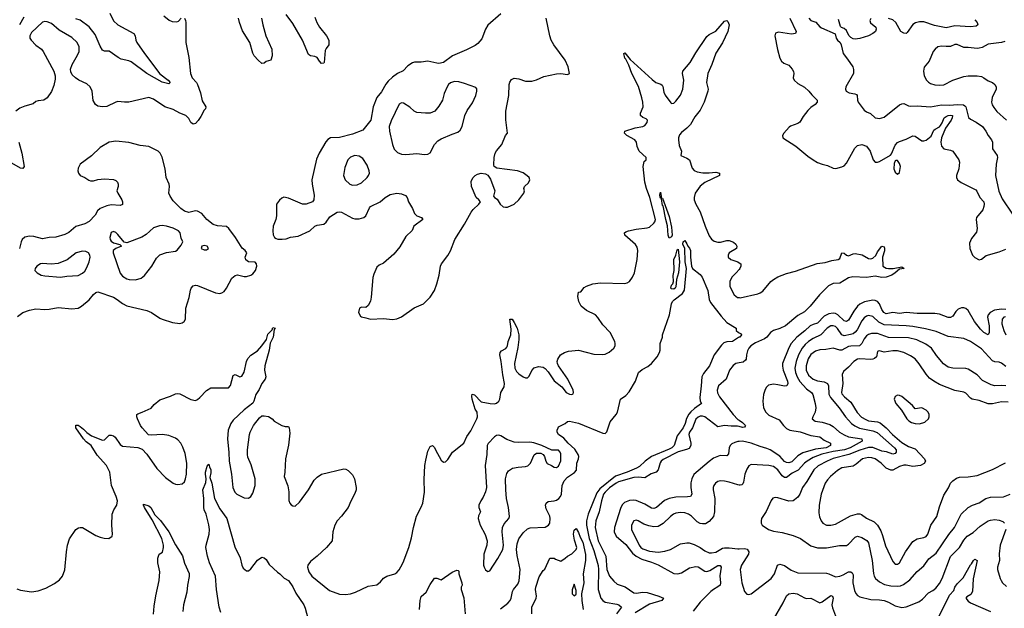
# Model space of a CAD drawing. Header units: inches. Extents: x 884549 to 1028252, y 526810 to 653624.
# Tile 721 of 1056: x 983503 to 992396, y 593680 to 598996. Entities that reach past the tile are written whole.
import ezdxf

# ---------------------------------------------------------------- set-up
doc = ezdxf.new("R2010")
doc.units = ezdxf.units.IN
doc.header["$MEASUREMENT"] = 0
doc.layers.add('A9589', color=7, linetype='Continuous')
doc.layers.add('A9599', color=7, linetype='Continuous')

msp = doc.modelspace()

# ---------------------------------------------------------------- linework, layer by layer
at = {"layer": 'A9589', "color": 5}
for points, elevation in [([(984990.7, 599010), (985000.7, 598990), (985004, 598970), (985002.8, 598790), (985030, 598656), (985044.5, 598510), (985061.3, 598470), (985100.3, 598430), (985110.2, 598410.2), (985135.4, 598335.4), (985150, 598264), (985183.7, 598210), (985181.1, 598190), (985170, 598179.7), (985139, 598121), (985113.8, 598086.2), (985090, 598058.7), (985070, 598053), (985050, 598068.7), (985030, 598104.8), (985003.5, 598130), (984950, 598150.5), (984890, 598183.6), (984813.7, 598210), (984710, 598279.4), (984670, 598292.9), (984490, 598252.4), (984450.2, 598249.8), (984390, 598256), (984370, 598252.4), (984288.4, 598211.6), (984250, 598208.1), (984210, 598216.1), (984188.6, 598230), (984165.9, 598265.9), (984157.1, 598350), (984140.4, 598390), (984110, 598416), (984038, 598450), (984007.3, 598470), (983977.8, 598497.8), (983964.4, 598524.4), (983961.7, 598550), (983975.3, 598590), (984025.6, 598674.4), (984040.8, 598710), (984039.8, 598750), (984020.9, 598790), (983974, 598834), (983860.6, 598900.6), (983790, 598960.4), (983750, 598977.3), (983730, 598978.3), (983710, 598972.8), (983610, 598880.4), (983593.6, 598850), (983594, 598830), (983606.7, 598810), (983650, 598765.5), (983699.5, 598730), (983715.8, 598710), (983812, 598530), (983823.7, 598490), (983822.3, 598457.7), (983810, 598402), (983790, 598349), (983750, 598289), (983722, 598270), (983670, 598263.7), (983650, 598256), (983623.7, 598236.3), (983550, 598215), (983504.2, 598195.8), (983468.9, 598170)], 2180), ([(983476.1, 593856.1), (983510, 593842.4), (983610, 593829.2), (983670, 593837.2), (983737.9, 593862.1), (983816.9, 593903.1), (983862.9, 593937.1), (983889.7, 593970), (983911.7, 594028.3), (983924.4, 594190), (983933.7, 594250), (983952.9, 594307.1), (984010, 594390.6), (984033.8, 594406.2), (984050, 594410.4), (984070, 594408.2), (984190, 594338.7), (984230, 594322.4), (984266, 594314), (984309.2, 594310.8), (984339, 594330), (984341.2, 594350), (984333.6, 594430), (984339.5, 594530), (984354, 594570), (984380.5, 594610), (984386.6, 594650), (984374.2, 594690), (984331.9, 594790), (984316.4, 594910), (984287.6, 594970), (984202.2, 595062.2), (984149, 595150), (984104.4, 595184.4), (984079.6, 595210), (984009.9, 595310), (984010, 595333.7), (984030, 595334.4), (984050, 595321.3), (984078.8, 595298.8), (984107.8, 595267.8), (984150, 595238), (984250, 595199.6), (984270, 595202), (984310, 595242.4), (984330, 595244.2), (984350, 595236), (984364, 595224), (984410, 595159.1), (984430, 595143), (984570, 595131.7), (984610, 595116.4), (984652.1, 595072.1), (984741.4, 594941.4), (984821.1, 594861.1), (984890, 594810.4), (984910, 594801.3), (984930, 594797), (984970, 594804.9), (984990, 594822), (985001.7, 594850), (985008.8, 594891.2), (985013.6, 594990), (984997.8, 595077.8), (984976.2, 595136.2), (984957.3, 595170), (984930, 595202.4), (984910, 595217.7), (984850, 595240.8), (984791.7, 595248.3), (984690, 595242.4), (984667.2, 595247.3), (984608.8, 595308.8), (984595.1, 595330), (984566, 595390), (984559.5, 595410), (984561.2, 595430), (984570, 595437.3), (984609.5, 595450.5), (984690, 595487.7), (984718.7, 595521.3), (984770, 595562), (984864.8, 595595.2), (984910, 595616.3), (984930, 595620.7), (984950, 595616.3), (985047.1, 595567.1), (985090, 595555.5), (985110, 595564.9), (985130, 595583), (985190, 595647.7), (985228.7, 595670), (985390, 595671), (985407.2, 595692.8), (985430, 595782.8), (985450, 595790.5), (985490, 595770.5), (985510, 595775.5), (985530, 595813.4), (985552.1, 595910), (985564, 595936), (985590, 595967), (985650, 596006.3), (985691.1, 596050), (985731.2, 596108.8), (985744.7, 596155.2), (985783.7, 596196.3), (985790, 596216), (985810.4, 596210), (985802, 596198), (985792.2, 596130), (985764.5, 596075.5), (985757, 596010), (985717, 595870), (985714.4, 595830), (985727, 595770), (985719.5, 595750), (985689.3, 595710.7), (985665.3, 595654.7), (985636.9, 595610), (985618.9, 595550), (985607.6, 595532.4), (985530, 595472.4), (985430, 595379.7), (985408.4, 595350), (985386.3, 595290), (985381, 595210), (985392.1, 595087.9), (985393.4, 595010), (985414.7, 594890), (985428.1, 594770), (985445.5, 594730), (985464.6, 594710), (985530, 594677.5), (985570, 594675.2), (985590.7, 594689.3), (985610, 594720.5), (985629.8, 594790), (985629.1, 594849.1), (985594.9, 594974.9), (985564.4, 595044.4), (985559.7, 595070), (985561.3, 595110), (985578.4, 595250), (985584.5, 595270), (985616, 595330), (985670, 595398.8), (985690, 595417.3), (985710, 595418.8), (985750.6, 595410.6), (985782, 595390), (985802, 595370), (985870, 595331.3), (985902, 595322), (985930, 595322), (985936, 595310), (985942, 595262), (985932.1, 595152.1), (985903.1, 595030), (985899.1, 594910), (985890.8, 594870), (985925.1, 594785.1), (985932.8, 594732.8), (985934, 594654), (985942.8, 594630), (985954.4, 594614.4), (985970, 594606), (985990, 594602.8), (986030, 594638.8), (986111.6, 594750), (986162.9, 594837.1), (986190, 594865.5), (986229.2, 594890), (986430, 594938.4), (986450, 594936.4), (986470, 594925.5), (986510, 594884), (986526, 594850), (986541.1, 594770), (986541.1, 594750), (986530, 594716), (986492.3, 594647.7), (986468.5, 594590), (986410, 594512), (986370.4, 594470), (986348.9, 594430), (986330.3, 594370), (986323.8, 594290), (986274.9, 594230), (986190.5, 594150), (986130, 594101.6), (986106, 594070), (986102.8, 594050), (986115.6, 594010), (986142, 593970), (986301.5, 593841.5), (986390, 593807.5), (986444.2, 593804.2), (986490, 593809.3), (986535.9, 593824.1), (986650, 593879.5), (986730, 593890.7), (986762.5, 593917.5), (986789.6, 593950.4), (986819, 593970), (986890, 593990.7), (986910, 594004), (986930, 594026.8), (986945.6, 594054.4), (986966.3, 594093.7), (987018.5, 594230), (987043.2, 594316.8), (987061.2, 594410), (987088.1, 594511.9), (987130, 594592.7), (987142.9, 594630), (987158.5, 594730), (987157, 594843), (987163.1, 594970), (987170, 595018), (987190, 595098), (987210, 595141), (987231.3, 595150), (987250, 595131.3), (987257.3, 595110), (987310, 595017.3), (987330, 595000.5), (987350, 595003), (987370, 595024), (987412.3, 595090), (987513, 595170), (987541.3, 595230), (987578, 595282), (987632.3, 595390), (987638, 595410), (987634.5, 595450), (987617.2, 595477.2), (987589, 595569), (987585.7, 595594.3), (987590, 595612.7), (987610, 595608.9), (987670, 595543.5), (987751.9, 595528.1), (987790, 595525.7), (987810, 595532.4), (987831.6, 595550), (987840.5, 595570), (987848.2, 595630), (987878.5, 595681.5), (987882.3, 595710), (987867.3, 595787.3), (987851.9, 595910), (987838.1, 595970), (987844, 595990), (987854.7, 596005.3), (987893, 596027), (987902.8, 596037.2), (987909.1, 596050), (987914.2, 596090), (987940.4, 596150), (987942, 596202), (987930, 596291), (987950, 596292.7), (987970, 596262), (987996.8, 596210), (988010.6, 596150.6), (988011.5, 596108.5), (988003.3, 596036.7), (987970.9, 595890.9), (987976, 595850), (987990, 595819.5), (988010, 595797.4), (988050, 595768.9), (988070, 595762), (988090, 595762.4), (988105.1, 595774.9), (988130, 595827.7), (988150, 595850.4), (988190, 595864.2), (988230, 595856.9), (988250, 595845.3), (988276.7, 595816.7), (988330, 595733.7), (988400.6, 595680.6), (988438, 595630), (988470, 595613), (988489.2, 595610.8), (988502, 595618), (988505.2, 595630), (988502, 595650), (988454.7, 595750), (988368.9, 595868.9), (988359.1, 595890), (988357.2, 595910), (988362, 595930), (988388.4, 595970), (988424.5, 595990), (988458.7, 596001.3), (988550, 596010.2), (988690, 595975), (988767.9, 595972.1), (988790, 595976.5), (988826.3, 595993.7), (988869.8, 596030.2), (988880.4, 596050), (988882.7, 596070), (988878.2, 596090), (988836.4, 596170), (988770, 596239.8), (988725.8, 596305.8), (988702.7, 596330), (988623, 596370), (988574.3, 596410), (988554.5, 596450), (988543.8, 596496.2), (988550, 596534), (988570, 596538), (988602, 596578), (988622, 596590), (988679, 596610), (988750, 596619.2), (988970, 596614.7), (988990, 596619), (989010, 596631.8), (989039.1, 596670), (989056.4, 596710), (989079.7, 596830), (989086.9, 596910), (989080.1, 596940.1), (989064.7, 596964.7), (988969.6, 597050), (988966, 597070), (988979.1, 597080.9), (989002, 597090), (989070, 597104.9), (989170, 597115.8), (989190, 597123.1), (989230, 597157.1), (989240.5, 597170), (989246.6, 597190), (989194.9, 597390), (989163.4, 597470), (989148.9, 597528.9), (989134.8, 597670), (989139.2, 597700.7), (989144.7, 597715.3), (989160.5, 597730), (989161.6, 597750), (989096.9, 597810), (989078.7, 597850), (989074, 597890), (989059.5, 597910), (988986, 597950), (988965.2, 597970), (988970, 597990.4), (989060.6, 598019.4), (989130, 598031.6), (989150, 598041.1), (989170, 598068.2), (989174.2, 598090), (989162, 598102), (989130, 598112.1), (989109.9, 598129.9), (989108.8, 598151.2), (989135.4, 598210), (989132.2, 598250), (989122.4, 598290), (989091.5, 598391.5), (989031.6, 598510), (989004.6, 598584.6), (988979.1, 598639.1), (988969.8, 598650), (988959.3, 598690), (988970, 598697.1), (989018, 598638), (989215.3, 598455.3), (989250, 598428.8), (989293.9, 598413.9), (989304.8, 598404.8), (989311.6, 598391.6), (989320.9, 598341), (989333.5, 598313.5), (989383.7, 598243.7), (989390, 598238.4), (989410, 598241.1), (989430, 598260.2), (989470, 598314.4), (989491.7, 598370), (989501.8, 598450), (989488.2, 598510), (989491.4, 598530), (989559.2, 598610), (989610, 598696.9), (989710, 598844.4), (989730, 598861.1), (989790, 598892.7), (989870, 598981.6), (989890, 598988.2), (989898.9, 598978.9), (989911.6, 598948.4), (989900.4, 598890), (989850, 598786), (989790, 598692.3), (989754.9, 598590), (989719.1, 598510), (989706.4, 598430), (989720.1, 598370), (989719.7, 598350), (989686.1, 598250), (989650, 598180.3), (989602.1, 598117.9), (989560.3, 598050), (989530, 598017.3), (989481.6, 597978.4), (989463.7, 597956.3), (989454.4, 597930), (989453.1, 597910), (989459.7, 597859.7), (989480.3, 597810), (989474.8, 597770), (989530, 597745.7), (989551.8, 597730), (989575.8, 597655.8), (989593.7, 597633.7), (989621.6, 597621.6), (989673.2, 597613.2), (989730, 597612.3), (989790, 597618), (989824.9, 597610), (989824.6, 597590), (989690, 597526.9), (989650, 597493.5), (989604.8, 597430), (989595.2, 597390), (989595.4, 597370), (989609.2, 597330), (989650, 597260.4), (989694, 597130), (989730, 597044.9), (989750, 597014.3), (989775, 596995.1), (989810, 596985.8), (989832.9, 596987.1), (989890, 597002.7), (989910, 597003.1), (989950, 596986.7), (989970.3, 596970), (989979.5, 596950), (989976.3, 596930), (989910.4, 596890), (989900.9, 596870), (989902.6, 596850), (989926, 596830), (989988.8, 596808.8), (990000, 596801.4)], 2180), ([(983539.6, 599020.4), (983501.4, 598950)], 2160), ([(984315.7, 599055.7), (984350, 598985.8), (984390, 598949.2), (984532.7, 598870), (984546.4, 598850), (984552, 598810), (984561.1, 598790), (984630.3, 598690), (984767.8, 598507.8), (984842.4, 598450), (984860.5, 598430), (984850, 598416), (984790, 598433.3), (984649.7, 598510), (984510, 598614.6), (984490, 598624), (984420.7, 598640.7), (984393.6, 598653.6), (984310, 598711.3), (984270, 598713.2), (984250, 598722), (984230, 598756), (984183.8, 598863.8), (984130, 598931.4), (984050, 598990.5), (984010, 599002.6)], 2160), ([(984804, 599030), (984851.8, 598991.8), (984879.9, 598979.9), (984922, 598978), (984936.6, 598983.4), (984962, 599010)], 2180), ([(985687.9, 599010), (985698.6, 598950), (985727.3, 598850), (985778.9, 598730), (985782, 598670), (985770, 598629.3), (985730, 598617.2), (985710, 598602), (985690, 598601.2), (985657, 598630), (985621.6, 598670), (985610, 598694), (985582.2, 598790), (985516.7, 598896.6), (985486.9, 598970), (985478.1, 599010)], 2180), ([(987850, 599049.8), (987732.1, 598947.9), (987710, 598909.6), (987676.4, 598823.6), (987640.4, 598779.6), (987616.8, 598763.2), (987537, 598723), (987410.8, 598669.2), (987330, 598609.8), (987290, 598601.5), (987270, 598602.3), (987190, 598621), (987130, 598611), (987070, 598611.2), (987050, 598605.6), (987010, 598580.7), (986966, 598534), (986915.5, 598510), (986870, 598475.8), (986830, 598439.8), (986810, 598414.8), (986770, 598343.6), (986730, 598292.3), (986695.6, 598210), (986674.6, 598090), (986601.5, 597998.5), (986510, 597961.1), (986390, 597931.6), (986311.4, 597928.6), (986287.1, 597912.9), (986268.4, 597891.6), (986207.2, 597790), (986184.8, 597735.2), (986142.3, 597550), (986143.6, 597510), (986161.7, 597410), (986160.5, 597370), (986148.4, 597351.6), (986090, 597331.3), (986058, 597330), (985930, 597384.2), (985890, 597392), (985870, 597383.7), (985850, 597367), (985820.9, 597330), (985823.4, 597223.4), (985816.5, 597190), (985791.5, 597130), (985789.1, 597090), (985792.8, 597052.7), (985804.4, 597030), (985819.9, 597019.9), (985835.3, 597015.2), (985874.5, 597014.5), (985910, 597017.7), (985950, 597031), (986018.7, 597041.3), (986122.9, 597090), (986170, 597130.6), (986190, 597139.1), (986250, 597150.4), (986270, 597168.2), (986303.3, 597216.7), (986370, 597258.8), (986390, 597262), (986410, 597259.1), (986510, 597204.4), (986530, 597198.4), (986570, 597197.1), (986610, 597208.4), (986630, 597226), (986663.1, 597296.9), (986672.6, 597307.4), (986759, 597350), (986805.2, 597390), (986850, 597415.8), (986910, 597428.4), (986950, 597423.8), (986988, 597408), (987002.8, 597390), (987014, 597350), (987050.3, 597290.3), (987070, 597244.9), (987090, 597225.7), (987130.8, 597210), (987144.9, 597190), (987062.6, 597130), (987047.6, 597092.4), (986990, 597039.3), (986936.3, 596943.7), (986880.9, 596879.1), (986790, 596798.4), (986750, 596778.7), (986730, 596759.5), (986700.9, 596699.1), (986691.3, 596668.7), (986676.9, 596490), (986670, 596454), (986650, 596413.2), (986630, 596397.2), (986590, 596399.3), (986570.7, 596389.3), (986562, 596350), (986579.9, 596319.8), (986590, 596311), (986630, 596304), (986670, 596290.6), (986790, 596297.1), (986870, 596287.7), (986910, 596293.4), (986950, 596313), (987065.7, 596394.3), (987151.1, 596428.9), (987209.7, 596490.3), (987249.6, 596550), (987271.1, 596608.9), (987293, 596690), (987304.2, 596770), (987311.8, 596790), (987370, 596864.9), (987392.5, 596907.5), (987432.1, 597010), (987521.5, 597150), (987581.9, 597258.1), (987598.3, 597281.7), (987650.9, 597330), (987665.1, 597350), (987650, 597369.4), (987625.1, 597390), (987584.2, 597490), (987581.6, 597538.4), (987598, 597570), (987617.2, 597590), (987638.3, 597601.7), (987670, 597610.4), (987710, 597604.9), (987732.3, 597592.3), (987755.6, 597555.6), (987794.9, 597450), (987783, 597403), (987791, 597390), (987815.1, 597375.1), (987842.3, 597330), (987870, 597306.5), (987890, 597302.3), (987910, 597304.2), (987970, 597329), (988010.5, 597369.5), (988055.1, 597430), (988062.7, 597450), (988057.2, 597470), (988063.7, 597490), (988097.2, 597522.8), (988112, 597550), (988104.5, 597570), (988087.3, 597587.3), (988051.7, 597611.7), (987999, 597630), (987813.8, 597653.8), (987789.6, 597669.6), (987785.6, 597685.6), (987788.2, 597750), (987798.9, 597790), (987810, 597810.5), (987857.6, 597870), (987889.5, 597950.5), (987909, 597971), (987892.3, 598092.3), (987892.8, 598170), (987920.3, 598310), (987925.1, 598410), (987930, 598431), (987944.2, 598455.8), (987970, 598468.4), (988010, 598461.7), (988070, 598440.3), (988130, 598441.3), (988170, 598452.2), (988238, 598482), (988350, 598506), (988390, 598508.7), (988450, 598500.7), (988469, 598511), (988456.3, 598570), (988430.9, 598630.9), (988327.8, 598770), (988304.7, 598810), (988290.9, 598850.9), (988259.2, 599010)], 2220), ([(986170, 599018.8), (986187.3, 598970), (986211.2, 598930), (986275.3, 598850), (986295.6, 598810), (986294.4, 598770), (986270, 598737.2), (986262.5, 598717.5), (986254, 598610), (986250, 598602.7), (986230, 598600.7), (986210, 598620.9), (986190, 598653.6), (986170, 598663.6), (986128.2, 598668.2), (986110, 598682.7), (986055.8, 598810), (985970, 598961.1), (985910, 599042)], 2180), ([(983483.9, 596316.1), (983530, 596351.7), (983590, 596373.7), (983650, 596386), (983730, 596379.3), (983770, 596382), (983850, 596396.5), (983974.5, 596385.5), (984030, 596390.4), (984062, 596410), (984130, 596464.4), (984170, 596514.9), (984190, 596532.7), (984210, 596539.3), (984350.5, 596490), (984384.4, 596470), (984430, 596432), (984470, 596411.8), (984650.2, 596370.2), (984692.4, 596352.4), (984770, 596299.5), (984790, 596290.4), (984882.6, 596262.6), (984950, 596252.7), (984970, 596258), (984989.2, 596270), (985000.9, 596290), (985004.2, 596390), (985032.9, 596487.1), (985045.4, 596554.6), (985051.1, 596570), (985068.9, 596591.1), (985090, 596597.7), (985110, 596595.2), (985270, 596527.7), (985310, 596523.8), (985330, 596528.2), (985350, 596542), (985372.2, 596570), (985419.1, 596660.9), (985450, 596686.4), (985470, 596690.5), (985530, 596678), (985550, 596678), (985590, 596688.5), (985610, 596700.4), (985632.6, 596730), (985644.2, 596770), (985642.9, 596790), (985630, 596806.6), (985570, 596809.5), (985546, 596826), (985540.7, 596850), (985553.2, 596890), (985539.3, 596910), (985513.7, 596933.7), (985451.3, 597030), (985390.7, 597110.7), (985370, 597128.2), (985290, 597133.3), (985250, 597146.3), (985194.5, 597190), (985147, 597247), (985110, 597267.6), (985090, 597271), (985030, 597255.1), (984990, 597266.2), (984959.1, 597290), (984890, 597360.5), (984861, 597401), (984850.9, 597430), (984856.1, 597490), (984852.9, 597510), (984826, 597570), (984816.9, 597650), (984790, 597755.3), (984772.3, 597790), (984752.3, 597810), (984669.8, 597849.8), (984590, 597860.3), (984490, 597887.9), (984370, 597899.9), (984310, 597888.5), (984230, 597842.9), (984152.8, 597767.2), (984050.3, 597690), (984030, 597656), (984027.6, 597630), (984032.6, 597610), (984049, 597589), (984090, 597571.3), (984126.2, 597546.2), (984141.4, 597541.4), (984170, 597541.5), (984210, 597554), (984270, 597557.6), (984350, 597552.4), (984370, 597544.9), (984384.9, 597530), (984392.2, 597510), (984392, 597490), (984381.3, 597450), (984388.5, 597430), (984426.3, 597370), (984432.4, 597350), (984430, 597326.6), (984410, 597318.9), (984330, 597324.8), (984290, 597314.8), (984230.4, 597290), (984205.7, 597270), (984184.6, 597230), (984130, 597173.3), (984090, 597153), (984011.3, 597128.7), (983945.2, 597074.8), (983910, 597056.9), (983830, 597031.3), (983770, 597028.3), (983710, 597015.8), (983630, 597039.2), (983590, 597040.3), (983548.4, 597031.6), (983526.4, 597010), (983516.4, 596990), (983502, 596930)], 2220), ([(983495.9, 597890), (983521.1, 597790), (983542.4, 597670), (983530, 597652.3), (983510, 597655.1), (983370, 597736.2)], 2180), ([(987844.8, 593675.2), (987912.4, 593727.6), (987932, 593750), (987941.5, 593770), (987953.7, 593830), (987964, 593850), (988002.7, 593897.3), (988013.2, 593926.8), (988018.6, 593961.4), (988022.2, 594030), (987996.4, 594156.4), (987991, 594210), (987997, 594263), (988011.5, 594308.5), (988050, 594360.8), (988090, 594398.3), (988113.8, 594406.2), (988250, 594413.5), (988278.2, 594430), (988291.2, 594450), (988295.2, 594490), (988290, 594513), (988256.8, 594576.8), (988252.5, 594610), (988256.9, 594630), (988276.5, 594643.5), (988330, 594650.2), (988350, 594656.3), (988371.4, 594670), (988388.1, 594690), (988396.9, 594710), (988401.7, 594790), (988419.2, 594830), (988450, 594862.8), (988514.9, 594905.1), (988531.5, 594928.5), (988535.1, 594990), (988550.8, 595030), (988553.2, 595050), (988545.8, 595070), (988517.6, 595117.6), (988455.8, 595170), (988417.6, 595217.6), (988368.5, 595250), (988356.2, 595270), (988357, 595290), (988365, 595310), (988370, 595318.3), (988429, 595350), (988450, 595367.3), (988470, 595370.4), (988550, 595351.8), (988770, 595262.3), (988790, 595259.5), (988807.1, 595272.9), (988835.7, 595364.3), (988890.9, 595429.1), (988902.9, 595450), (988929, 595570), (988978, 595602), (989006.3, 595633.7), (989065.6, 595730), (989092.7, 595810), (989124.9, 595835.1), (989176.6, 595863.4), (989210, 595890.5), (989259.6, 595950), (989282.9, 595990), (989287.3, 596010), (989287.3, 596072.7), (989309, 596130), (989309.5, 596150.5), (989372.7, 596330), (989389.4, 596430.6), (989399, 596450), (989414.2, 596465.8), (989490, 596521.6), (989506.2, 596553.8), (989524.7, 596750), (989514, 596810), (989509.6, 596930), (989493.2, 596970), (989494, 596990), (989510, 597002.8), (989530, 596970.8), (989537.1, 596950), (989552.9, 596932.9), (989560.7, 596910), (989561.3, 596850), (989570, 596771.3), (989581, 596750), (989650, 596694.9), (989667, 596670), (989718.9, 596550), (989728.9, 596470), (989741, 596441), (989837.4, 596317.4), (989890, 596261), (989974, 596210), (989974, 596190), (989994, 596170), (990000, 596167.3)], 2160), ([(990000, 596739.8), (989975.3, 596710), (989933.7, 596670), (989916, 596630), (989918.3, 596590), (989933.7, 596550), (989955.8, 596510), (989986.3, 596486.3), (990000, 596485.7)], 2180), ([(990000, 596127.8), (989994.1, 596125.9), (989942, 596090), (989890, 596085.3), (989863.2, 596076.8), (989842.3, 596057.7), (989774, 595970), (989732.6, 595870), (989679.5, 595800.5), (989664.8, 595770), (989659.5, 595690), (989644.7, 595584.7), (989650.2, 595550.2), (989661.6, 595530), (989597, 595483), (989564.7, 595455.3), (989546.9, 595433.1), (989526.5, 595393.5), (989513.4, 595350), (989494.2, 595310), (989442.8, 595237.2), (989413.2, 595150), (989393.7, 595130), (989370, 595116.9), (989208.6, 595051.4), (989151.6, 595010), (989099.7, 594960.3), (989074.7, 594945.3), (988990.9, 594909.1), (988885.6, 594874.4), (988742.4, 594757.6), (988716.8, 594723.2), (988636.6, 594530), (988621.4, 594470), (988622.3, 594430), (988645.3, 594310), (988690, 594201.1), (988727.7, 594067.7), (988731.9, 594030), (988728.7, 593850), (988752.2, 593772.2), (988768.9, 593748.9), (988790, 593735.5), (988896.4, 593716.4), (988914.8, 593710), (988938, 593690), (988892.3, 593630)], 2160), ([(990000, 595896.2), (989970, 595891), (989946, 595874), (989914.2, 595830), (989882.8, 595750), (989813.8, 595690), (989802.7, 595650), (989806.5, 595626.5), (989823.8, 595590), (989947, 595430), (989990, 595385), (990000, 595378.4)], 2180), ([(990000, 595321.3), (989985, 595325), (989930, 595324.1), (989870, 595331.8), (989810, 595318.4), (989690, 595408.1), (989670, 595416), (989650, 595415.7), (989630, 595407.5), (989610, 595387.4), (989579.5, 595310), (989553.3, 595270), (989546.1, 595250), (989565.6, 595170), (989565.9, 595150), (989550, 595123.7), (989527.1, 595112.9), (989450, 595091.9), (989315.8, 595024.2), (989297.8, 595010), (989286.4, 594993.6), (989270.5, 594929.5), (989251, 594909), (989206.8, 594893.2), (989150, 594856.7), (989090, 594863.4), (989050, 594861.1), (988910, 594820.7), (988890, 594811), (988830, 594766.5), (988790.1, 594730), (988777.1, 594710), (988758.1, 594650), (988736, 594550), (988706.8, 594470), (988700.7, 594410), (988728.6, 594290), (988797.2, 594150), (988806.6, 594030), (988830, 593971.4), (988870, 593924.2), (988899, 593899), (988972.5, 593872.5), (989050, 593819.3), (989070, 593815.8), (989130, 593825), (989170, 593821.2), (989277, 593790), (989316.5, 593770), (989303.6, 593750), (989190, 593716), (989061.2, 593638.7)], 2180), ([(990000, 595187.4), (989990, 595187.2), (989962.5, 595177.5), (989935.9, 595164), (989921, 595150), (989912.3, 595130), (989905, 595075), (989890, 595056.4), (989830, 595060.2), (989770, 595035), (989730, 595007.1), (989593.2, 594886.9), (989573.7, 594850), (989565.6, 594814.4), (989563.7, 594770), (989572.9, 594710), (989562, 594690), (989534.8, 594685.2), (989430, 594682.3), (989369.1, 594670.9), (989326.9, 594653.1), (989254.9, 594590), (989230, 594580.2), (989210, 594584.5), (989150, 594620.5), (989070, 594652.6), (989050, 594656.4), (989010, 594654.3), (988964.4, 594635.6), (988945.8, 594614.2), (988930, 594582.4), (988876.1, 594410), (988873.2, 594370), (988890.1, 594330), (988976.9, 594256.9), (989037.9, 594177.9), (989070.1, 594150.1), (989123.2, 594123.2), (989210, 594097.6), (989271, 594071), (989410, 593994), (989448.3, 593991.7), (989481, 593999), (989554.2, 594045.8), (989610, 594058.7), (989630, 594054.3), (989690, 594014), (989710, 594012.6), (989737.8, 594022.2), (989810, 594065.2), (989830, 594066.4), (989837.5, 594050), (989827, 593973), (989832.4, 593910), (989828.5, 593890), (989810, 593872.2), (989770.2, 593850), (989745.8, 593830), (989650, 593734.5), (989585.6, 593654.4)], 2220), ([(985320.8, 593640.8), (985303.6, 593690), (985280.5, 593850), (985270.6, 593970), (985217.3, 594090), (985198, 594150), (985184.2, 594230), (985185.6, 594250), (985213.5, 594350), (985217.2, 594390), (985212.5, 594432.5), (985186.9, 594530), (985169.7, 594570), (985166, 594590), (985165.7, 594670), (985158, 594750), (985183.3, 594816.7), (985186, 594850), (985179.7, 594890), (985182.4, 594910), (985197.2, 594962.8), (985210, 594982), (985216.1, 594956.1), (985230.1, 594930), (985230, 594902), (985220.9, 594860.9), (985238.3, 594810), (985261.5, 594670), (985310, 594577.6), (985372.6, 594490), (985445.5, 594234.5), (985494.7, 594134.7), (985508.2, 594070), (985521.7, 594041.7), (985550, 594017.3), (985570, 594018.8), (985590, 594034.8), (985650, 594114.8), (985690, 594141), (985710, 594136), (985730, 594121), (985756.5, 594076.5), (985830, 594004.7), (985852, 593990), (985891.1, 593951.1), (985930, 593932), (985970, 593873.4), (985996.7, 593816.7), (986070, 593710.8), (986082, 593682), (986105.7, 593590)], 2160), ([(990000, 594793), (989990, 594794.8), (989910, 594820.4), (989870, 594828.2), (989830.4, 594829.6), (989810, 594824.5), (989788, 594810), (989773, 594790), (989766.4, 594770), (989765.3, 594750), (989780.9, 594670), (989777.3, 594550), (989770.3, 594510), (989730, 594463), (989696.2, 594443.8), (989670, 594441.7), (989650, 594445.7), (989621, 594461), (989570, 594512.3), (989543.6, 594530), (989510, 594541.6), (989470, 594545.3), (989430, 594539.3), (989407, 594530), (989380.3, 594510), (989315.2, 594444.8), (989270, 594419.8), (989230, 594416.5), (989186, 594426), (989140.8, 594440.8), (989090, 594469.7), (989070, 594475.1), (989050, 594469.4), (989027.8, 594430), (989027.9, 594390), (989098.1, 594250), (989112.7, 594230), (989130, 594216.6), (989190, 594194.8), (989270, 594187.5), (989330, 594194.8), (989380.5, 594210), (989470, 594261.2), (989530, 594271.9), (989550.8, 594270), (989594.5, 594254.5), (989650, 594229.1), (989690, 594200.2), (989730, 594182.2), (989750, 594180.2), (989790, 594187.5), (989850, 594221.5), (989870, 594225.7), (989910, 594226.4), (989990, 594217.3), (990000, 594217.5)], 2240), ([(984712.7, 593627.3), (984718.5, 593698.5), (984732.2, 593792.2), (984762, 593930), (984769.7, 594009.7), (984751.8, 594090), (984750, 594134), (984764, 594170), (984791.9, 594188.1), (984802.4, 594230), (984801.3, 594250), (984786.2, 594310), (984699.1, 594479.1), (984629.8, 594590), (984619.6, 594610), (984621, 594619), (984670, 594604.3), (984686.4, 594590), (984722.5, 594522.5), (984773.2, 594473.2), (984850.5, 594370.5), (984910, 594254), (984973.7, 594153.7), (984991.8, 594088.2), (985032.8, 593992.8), (985033.2, 593966.8), (985019, 593890), (985013.1, 593826.9), (984982.7, 593710), (984977.6, 593650)], 2160), ([(988127.8, 593630), (988127.8, 593690), (988167.8, 593770), (988169.7, 593790), (988162, 593850), (988164.4, 593870), (988194.8, 593965.2), (988230, 594021), (988246, 594034), (988290, 594132), (988330, 594134), (988343.6, 594123.6), (988390, 594104.7), (988430, 594131.3), (988450, 594151.3), (988490, 594172), (988530, 594212), (988536, 594230), (988515.4, 594295.4), (988505.1, 594350), (988510, 594386), (988530, 594401), (988550, 594363), (988563.7, 594323.7), (988590, 594278.5), (988613.2, 594166.8), (988614.5, 594110), (988592.6, 593990), (988599.2, 593910), (988577.9, 593810), (988579, 593750), (988591.7, 593670)], 2140), ([(987113.6, 593670), (987118.7, 593750), (987130, 593786), (987173.1, 593826.9), (987210, 593896), (987250, 593951), (987270.9, 593950.9), (987310, 593938), (987410, 594006.8), (987450, 594024.7), (987462, 594022), (987470, 594014), (987470.6, 593990), (987497.3, 593910), (987498.8, 593890), (987491, 593870), (987491, 593850), (987514.4, 593774.4), (987526.7, 593630)], 2160)]:
    msp.add_lwpolyline(points, dxfattribs=dict(at, elevation=elevation))
for points, elevation in [([(987430, 598437.2), (987394.4, 598425.6), (987376, 598410), (987363.6, 598390), (987336.5, 598330), (987320.3, 598270), (987290, 598215.1), (987251.3, 598168.7), (987210, 598152.8), (987168.9, 598151.1), (987090, 598159.1), (987065.1, 598170), (987025.2, 598205.2), (986970, 598242.4), (986950, 598245.6), (986930, 598234), (986858.7, 598081.3), (986841.4, 598030), (986842, 597990), (986870.3, 597870.3), (986886.4, 597826.4), (986916.1, 597796.1), (986950, 597781.6), (986990, 597777.1), (987090, 597786.4), (987158.8, 597778.8), (987190, 597781.6), (987210, 597793.4), (987250.7, 597869.3), (987279, 597901), (987310, 597920.2), (987410, 597963.6), (987459.7, 597980.2), (987481.4, 597998.5), (987498, 598030), (987522, 598130), (987543.9, 598176), (987594.1, 598245.9), (987622, 598310), (987633.2, 598350), (987632.5, 598372.5), (987623.1, 598383.1), (987520.7, 598420.7), (987470, 598434.2)], 2240), ([(986530, 597769.1), (986490, 597754.8), (986465.4, 597730), (986438.5, 597661.5), (986429, 597590), (986441.1, 597550), (986485.3, 597510), (986510, 597502.7), (986550, 597504.6), (986590, 597523.6), (986640.4, 597570), (986654.7, 597590), (986661.7, 597610), (986660.4, 597630), (986641.5, 597681.5), (986602, 597742), (986570, 597762.9)], 2240), ([(989301, 597381), (989310, 597384), (989370, 597217.3), (989390, 597121), (989396.1, 597050), (989390, 597035.1), (989370, 597023), (989358.7, 597050), (989353.7, 597133.7), (989338.2, 597190), (989315.3, 597315.3), (989310, 597319.3), (989299.5, 597379.5), (989290, 597382.7), (989288, 597392), (989285.2, 597414.8), (989290, 597438)], 2160), ([(984790, 597138), (984764.6, 597135.4), (984710, 597115.1), (984644.4, 597055.6), (984607.2, 597032.8), (984470, 596981.2), (984445.2, 596985.2), (984390, 597055.1), (984370, 597072.7), (984350, 597082.7), (984330, 597073.2), (984316.4, 597030), (984321.1, 597010), (984330, 596997.1), (984350, 596979.5), (984407.1, 596967.1), (984421, 596950), (984370, 596929.7), (984347.2, 596910), (984346.7, 596890), (984410, 596708.2), (984430, 596681.1), (984470, 596656.9), (984492, 596650), (984550, 596647.9), (984598.6, 596661.4), (984630, 596686), (984696.9, 596770), (984738.8, 596841.2), (984767.3, 596872.7), (984830, 596893), (984910, 596906.8), (984924.7, 596915.3), (984961.5, 596958.5), (984975.3, 596990), (984962.5, 597022.5), (984953.3, 597070), (984936.2, 597090), (984890, 597112.1), (984828.3, 597131.7)], 2240), ([(985170, 596956.2), (985146.8, 596950), (985140.7, 596930), (985170, 596917.1), (985190, 596917.1), (985209.3, 596930), (985196, 596950)], 2240), ([(989410, 596560.9), (989390, 596563.7), (989384.5, 596570), (989390, 596598), (989402, 596610), (989409, 596630), (989406, 596686), (989414, 596730), (989409.7, 596829.7), (989429.4, 596870), (989442, 596918), (989450, 596922), (989463.8, 596810), (989453.7, 596710), (989436, 596650), (989430, 596582), (989422.8, 596570)], 2160), ([(984070, 596906), (984013.4, 596890), (983931.7, 596828.3), (983850, 596793.8), (983787, 596787), (983710, 596792.6), (983690, 596789.5), (983657.3, 596770), (983644, 596750), (983641, 596730), (983661, 596710), (983696, 596690), (983730, 596681.3), (983870, 596670.3), (983930, 596680.2), (984030, 596687.1), (984070, 596705.2), (984090, 596724.9), (984110, 596756.4), (984131.7, 596810), (984140.4, 596850), (984136.9, 596870), (984122.9, 596890), (984101.4, 596901.4)], 2240), ([(987830, 595243), (987810, 595240.5), (987790, 595229.6), (987732.8, 595167.2), (987724, 595150), (987723, 595070), (987707.2, 594970), (987718.9, 594770), (987709, 594731), (987690, 594684), (987667.7, 594650), (987651, 594610), (987651.3, 594590), (987666, 594550), (987646, 594514), (987643.7, 594490), (987661.1, 594430), (987706.1, 594346.1), (987725.7, 594290), (987721.1, 594250), (987694.6, 594170), (987691.8, 594070), (987697, 594050), (987710, 594027.7), (987730, 594010.7), (987750, 594017.3), (987822, 594130), (987866.9, 594210), (987872.5, 594250), (987860.9, 594370), (987863.1, 594410), (987877.7, 594442.3), (987921.3, 594490), (987926.6, 594510), (987917.7, 594590), (987898.8, 594670), (987892.4, 594750), (987890.8, 594850), (987902.4, 594897.6), (987919.1, 594920.9), (987954.9, 594945.1), (988004.6, 594955.4), (988070, 594960.3), (988092.1, 594967.9), (988115.6, 594990), (988150, 595067.3), (988170, 595079.5), (988190, 595082), (988210, 595079.5), (988230, 595068), (988242, 595050), (988254.4, 595010), (988267.9, 594987.9), (988306.8, 594970), (988330, 594953.4), (988350, 594950.4), (988370, 594962), (988389.7, 595010.3), (988390, 595075.3), (988386, 595090), (988370, 595107.6), (988310, 595108.2), (988219.5, 595150), (988145.2, 595174.8), (988110, 595180.3), (988010, 595176.2), (987970, 595181.6), (987904.2, 595204.2), (987850, 595237.4)], 2180), ([(988510, 593898), (988492.8, 593847.2), (988493.4, 593810), (988510, 593793.4), (988530, 593808.2), (988530, 593839)], 2140)]:
    msp.add_lwpolyline(points, close=True, dxfattribs=dict(at, elevation=elevation))
at = {"layer": 'A9599', "color": 5}
for points, elevation in [([(990457.9, 599010), (990516.3, 598890), (990511.3, 598870), (990473.9, 598866.1), (990357.2, 598882.8), (990330, 598874), (990322, 598850), (990346.2, 598726.2), (990368.9, 598650), (990382.5, 598622.5), (990404.8, 598604.8), (990450, 598586.4), (990481.3, 598550), (990490.7, 598529.3), (990494, 598510), (990490.4, 598470), (990499.5, 598450), (990530, 598421.1), (990590, 598385.7), (990630, 598351.6), (990656.9, 598316.9), (990705.5, 598270), (990705.5, 598250), (990687.7, 598230), (990650, 598204.2), (990622.8, 598177.2), (990579.3, 598120.7), (990548.5, 598071.5), (990530, 598057.7), (990465.3, 598034.7), (990454.2, 598025.8), (990404.9, 597970), (990393.4, 597950), (990394.8, 597930), (990513.1, 597853.1), (990622, 597762), (990670, 597728.9), (990710, 597706), (990750, 597690.3), (990797.7, 597677.7), (990850, 597654), (990873.4, 597653.4), (990930, 597666.3), (990950, 597676.4), (990970, 597701.6), (991045, 597835), (991070, 597860.3), (991110, 597867.4), (991152.7, 597852.7), (991184.6, 597810), (991210.3, 597730.3), (991230, 597710.5), (991250, 597708.7), (991270, 597715.3), (991368.3, 597771.7), (991376.9, 597783.1), (991410, 597863.1), (991430, 597886), (991450, 597897.4), (991510, 597915.8), (991570, 597946.4), (991590, 597944.4), (991650, 597903.1), (991670, 597901.3), (991690, 597908.2), (991735.7, 597944.3), (991761, 597999), (991771.3, 598008.7), (991811.1, 598028.9), (991820.5, 598039.5), (991835.6, 598064.4), (991852.8, 598110), (991870, 598123.2), (991889.6, 598130), (991913.8, 598133.9), (991927.3, 598130), (991924.5, 598110), (991914.8, 598090), (991863.8, 598016.2), (991828.2, 597930), (991822.3, 597890), (991830, 597853.4), (991850.2, 597830.2), (991910, 597817), (991930, 597808), (991984.9, 597730), (991990.4, 597710), (991986, 597650), (991963.8, 597590), (991963, 597570), (991973.4, 597550), (992006.6, 597526.6), (992138, 597458), (992147.6, 597447.6), (992174, 597390), (992210.1, 597350.1), (992213.6, 597330), (992211.9, 597308.1), (992201.4, 597278.6), (992144.9, 597210), (992142.4, 597190), (992152.4, 597110), (992143.8, 597076.2), (992099, 597021), (992082, 596978), (992085.3, 596930), (992109.1, 596870), (992130, 596848.1), (992170, 596827.1), (992190, 596833.7), (992232.7, 596867.3), (992350, 596898.2), (992410, 596923)], 2220), ([(990630.3, 599010), (990650, 598990.3), (990692.6, 598972.6), (990730, 598931.8), (990743.5, 598923.5), (990868, 598868), (990878, 598830), (990890.6, 598810), (990912.7, 598790), (990923.7, 598770), (990939.5, 598690), (990980, 598640), (991027.2, 598570), (991035.1, 598544.9), (991033.1, 598510), (990965.5, 598390), (990963, 598370), (990968, 598350), (990996.3, 598336.3), (991046.3, 598326.3), (991059.6, 598319.6), (991068.2, 598310), (991070.3, 598270), (991077.4, 598250), (991130, 598178), (991150, 598163.1), (991188.7, 598148.7), (991230, 598110.8), (991250, 598106), (991270, 598104.4), (991310, 598116.4), (991450, 598225.7), (991470, 598237.4), (991490, 598240.3), (991530, 598218.7), (991550, 598214.3), (991610, 598218.8), (991730, 598207.6), (991830, 598228.4), (991905.3, 598225.3), (991970, 598231.5), (992026.2, 598226.2), (992038.7, 598218.7), (992048, 598208), (992073, 598113), (992090, 598097.1), (992140.7, 598070), (992198, 598030), (992230, 597990.4), (992250.2, 597950.2), (992280.3, 597910), (992288.7, 597890), (992289, 597829), (992332, 597770), (992334.3, 597750), (992322.6, 597690), (992315.1, 597590), (992347.4, 597447.4), (992377.1, 597377.1), (992470, 597239.1)], 2240), ([(991191.8, 599008.2), (991180.3, 598990), (991188.5, 598968.5), (991234.9, 598930), (991239.5, 598910), (991232.2, 598890), (991208, 598870), (991170, 598850.9), (991090, 598826.6), (991050, 598819.7), (991030, 598822), (991010, 598834.7), (990993.3, 598853.3), (990970, 598897.4), (990950, 598916), (990925.9, 598925.9), (990915.6, 598935.6), (990899.1, 598999.1)], 2240), ([(992130, 598996.3), (992150, 598970.9), (992155.9, 598950), (992143.2, 598936.8), (992089.6, 598930.4), (991950, 598941.2), (991870, 598922.6), (991764.7, 598944.7), (991670, 598976.3), (991630, 598977.4), (991593.6, 598966.4), (991570, 598951.7), (991520.2, 598879.8), (991510, 598872.6), (991490, 598873.3), (991462.7, 598890), (991417, 598970), (991390, 598995.2), (991350, 599008.2)], 2240), ([(992399.4, 598800.6), (992370, 598791.1), (992250, 598774.7), (992194.8, 598745.2), (992170, 598737.7), (992150, 598735.1), (992070, 598745.6), (992030, 598743.6), (991970, 598773.3), (991950, 598770.8), (991910, 598754.5), (991872.5, 598752.5), (991830, 598757.6), (991796, 598750), (991770.6, 598730), (991752.1, 598707.9), (991717.1, 598622.9), (991673.2, 598566.8), (991667, 598530), (991672.9, 598490), (991692.2, 598450), (991710, 598432.2), (991730, 598421.1), (991770, 598408.5), (991810, 598404.2), (991850, 598408.9), (991930, 598449.1), (992030, 598483.7), (992070, 598490.3), (992150, 598488.4), (992190, 598481.6), (992211.8, 598471.9), (992250, 598443), (992290, 598428.2), (992310, 598410.7), (992321.6, 598390), (992322, 598370), (992285.5, 598294.5), (992281.6, 598250), (992287.8, 598227.8), (992301.6, 598201.6), (992327.9, 598167.9), (992417.4, 598090)], 2260), ([(990000, 596485.7), (990010, 596485.2), (990170, 596518.8), (990191.8, 596528.2), (990214.6, 596545.4), (990288, 596630), (990311.8, 596650), (990350, 596672.4), (990430, 596703.6), (990510, 596725.8), (990704.5, 596795.5), (990776.6, 596803.4), (990838.2, 596821.8), (990896, 596830), (990910, 596840.5), (990930, 596890.4), (990950, 596887.2), (990969.4, 596869.4), (990990, 596862.7), (991030, 596882.3), (991050, 596885.3), (991110.8, 596870.8), (991170, 596838.8), (991190, 596836.3), (991210, 596841.6), (991234.8, 596865.2), (991250, 596899.5), (991290, 596950.4), (991310, 596944), (991313.2, 596930), (991312.5, 596907.5), (991295.8, 596850), (991298.8, 596770), (991330, 596752.2), (991350, 596748.3), (991390.8, 596749.2), (991470, 596762.8), (991490.5, 596750), (991450, 596742.4), (991411.5, 596708.5), (991379.6, 596690), (991330, 596670.5), (991290, 596668.5), (991230, 596678.5), (991150, 596668.3), (991027.4, 596672.6), (990990, 596663.6), (990910, 596617), (990850, 596612.5), (990807.7, 596592.3), (990727.5, 596512.5), (990643.9, 596410), (990590, 596357.1), (990530, 596324.2), (990419.7, 596230), (990370, 596207), (990311.4, 596188.6), (990284.1, 596170), (990251, 596129), (990230, 596113), (990150, 596077.3), (990107.9, 596050), (990089.2, 596030), (990075.2, 596004.8), (990066.7, 595970), (990064.6, 595930), (990059.5, 595920.5), (990037.4, 595902.6), (990000, 595896.2)], 2180), ([(990000, 596801.4), (990017.3, 596790), (990017.1, 596770), (990008.4, 596750), (990000, 596739.8)], 2180), ([(992410, 596379.1), (992370, 596382.5), (992308.1, 596371.9), (992268.1, 596350), (992250.1, 596330), (992244.6, 596310), (992260.6, 596230), (992260.3, 596170), (992250, 596149.6), (992210, 596170.9), (992179.8, 596199.8), (992128.2, 596270), (992070.6, 596370), (992050, 596387.2), (992030, 596394.6), (992010, 596395), (991978.6, 596381.4), (991958.5, 596361.5), (991930, 596319.7), (991910, 596306.6), (991890, 596307.1), (991810, 596336.5), (991770, 596342), (991610, 596341.1), (991510, 596351.1), (991450, 596341.6), (991390, 596351.2), (991330, 596338.9), (991309.3, 596350), (991290, 596379.3), (991268.9, 596428.9), (991251.9, 596450), (991230, 596460.2), (991210, 596461.7), (991133.2, 596446.8), (991090, 596426.3), (991070, 596408.2), (991035.9, 596364.1), (990990, 596281.4), (990970, 596269.8), (990950, 596276.2), (990891.6, 596331.6), (990870, 596342.8), (990850, 596346.6), (990810, 596339.9), (990770, 596317.2), (990710, 596255.8), (990670, 596243.7), (990642.7, 596230), (990595.3, 596184.7), (990523, 596130), (990470, 596072.4), (990448.8, 596031.2), (990393.9, 595890), (990392.8, 595867.2), (990400.1, 595830), (990436.4, 595730), (990439.4, 595710), (990432.9, 595690), (990410, 595685.4), (990350, 595699), (990310, 595703), (990266.2, 595693.8), (990245.5, 595674.5), (990231.9, 595648.1), (990220.7, 595610), (990216.2, 595550), (990222.4, 595490), (990242.5, 595450), (990270, 595425.3), (990361.9, 595381.9), (990400.6, 595330), (990430, 595303.3), (990460.3, 595290), (990553, 595273), (990650, 595241.5), (990729.6, 595229.6), (990770, 595196.9), (990827, 595170), (990825.5, 595150), (990786.5, 595130), (990690, 595118.1), (990575, 595085), (990530, 595057), (990476.2, 595003.8), (990450, 594993.6), (990430, 594995.5), (990410, 595005.7), (990370, 595054.2), (990280.6, 595110), (990250, 595124.5), (990190, 595139.7), (990110, 595170.7), (990030, 595187.9), (990000, 595187.4)], 2220), ([(992410, 595863.7), (992370, 595894.2), (992350, 595903.5), (992310, 595904.5), (992290, 595913.8), (992190, 596023.5), (992090, 596089.8), (992030, 596117.3), (991890, 596135.9), (991780.3, 596180.3), (991684.4, 596204.4), (991570, 596224.9), (991510, 596231.6), (991310, 596238.7), (991263.5, 596263.5), (991210, 596314.5), (991170, 596324.2), (991150, 596319.3), (991130, 596303.9), (991110, 596277.3), (991065.8, 596194.2), (991050, 596173.3), (991030, 596159.9), (991007.2, 596152.8), (990950, 596141), (990930, 596148.5), (990890, 596205.6), (990870, 596224.5), (990850, 596232.4), (990828.9, 596230), (990796.8, 596210), (990739.2, 596150), (990670, 596117.5), (990627.1, 596090), (990596.8, 596063.2), (990569.4, 596030.6), (990536.9, 595970), (990514.7, 595910), (990505, 595850), (990509.1, 595810), (990523.8, 595770), (990549.4, 595729.4), (990610, 595663.2), (990654.7, 595630), (990666.5, 595610), (990689.1, 595530), (990694, 595490), (990686.7, 595450), (990666, 595410), (990661, 595390), (990689.1, 595369.1), (990750, 595361.1), (990819.6, 595339.6), (990850, 595322.2), (990909, 595270), (990950, 595245.3), (990990, 595229.6), (991108, 595210), (991112.9, 595190), (991002.6, 595130), (990951.8, 595110), (990850, 595094.7), (990747.3, 595072.7), (990670, 595040.3), (990615.3, 595010), (990590.1, 594990), (990533.8, 594926.2), (990480.2, 594899.8), (990430, 594860.3), (990410, 594861.2), (990390, 594877.1), (990350, 594929.8), (990310, 594960.3), (990270, 594970.8), (990110, 594979.6), (990090, 594967), (990070, 594937), (990053, 594890), (990040.5, 594819.5), (990035.2, 594804.8), (990025.5, 594794.5), (990010, 594791.2), (990000, 594793)], 2240), ([(992406.2, 596313.8), (992391.4, 596308.6), (992375.6, 596290), (992375, 596250), (992391.8, 596190), (992409.5, 596150)], 2240), ([(990000, 596167.3), (990018.8, 596158.8), (990021, 596150), (990006.8, 596130), (990000, 596127.8)], 2160), ([(992410, 595689), (992370, 595693.3), (992310, 595688), (992277, 595697), (992198.3, 595738.3), (992149.9, 595789.9), (992070, 595838.9), (992050, 595846.9), (991930, 595848.6), (991890, 595856.9), (991848.3, 595888.3), (991783.9, 595963.9), (991738.9, 596030), (991686.3, 596066.3), (991605.6, 596105.6), (991530, 596121.9), (991350, 596124.2), (991250, 596160.9), (991198, 596162), (991170, 596153.3), (991150, 596141.3), (991130, 596114.8), (991109.2, 596070.8), (991089.5, 596050.5), (991010, 596048.7), (990990, 596043.2), (990930, 596012.2), (990910, 596012.3), (990850, 596028.5), (990783.5, 596016.5), (990730, 596013.9), (990690, 596002), (990650, 595970.7), (990625.7, 595934.3), (990606.1, 595870), (990606.5, 595830), (990626.8, 595786.8), (990670, 595749), (990710, 595732.8), (990770, 595725.8), (990799.3, 595710), (990809.4, 595690), (990812.7, 595612.7), (990825, 595585), (990903.5, 595490), (990961, 595410), (991016.8, 595350), (991047.1, 595327.1), (991088.1, 595308.1), (991210, 595283.3), (991247.2, 595267.2), (991405, 595130), (991419.3, 595110), (991420.3, 595090), (991410, 595077.4), (991390, 595071.8), (991332, 595092), (991290, 595098.8), (991210, 595130.6), (991170, 595130.7), (991090, 595106.6), (990992.1, 595067.9), (990850, 595033.8), (990797.2, 595010), (990714.7, 594965.3), (990675.8, 594930), (990613.8, 594826.2), (990574.2, 594770), (990550, 594709.7), (990530, 594683.1), (990501.5, 594658.5), (990489.2, 594650.8), (990450, 594646.2), (990350, 594676.9), (990330, 594680.7), (990305.3, 594674.7), (990290, 594654), (990244.9, 594555.1), (990204, 594490), (990198.8, 594470), (990198.8, 594450), (990210.5, 594430.5), (990266.8, 594390), (990310, 594377), (990390, 594365.2), (990490, 594338), (990555.5, 594310), (990650, 594243.6), (990710, 594224.7), (990790, 594226.2), (990906.9, 594246.9), (990970, 594247.7), (990990, 594258.3), (991050, 594323.2), (991070, 594331.3), (991110, 594318.6), (991153, 594293), (991170.2, 594270), (991201.3, 594110), (991213.8, 593993.9), (991221.2, 593970), (991233.6, 593950), (991270, 593918), (991315, 593895), (991370, 593881.2), (991430, 593878.2), (991457.5, 593882.6), (991486, 593894), (991544.1, 593935.9), (991610, 594013.4), (991670, 594063.1), (991714.5, 594125.5), (991781.8, 594178.2), (991895, 594345), (991947.6, 594410), (992005.6, 594530), (992070.5, 594589.5), (992109.1, 594610.9), (992170, 594632.6), (992230, 594670.2), (992270, 594684.7), (992390, 594685.7), (992450, 594710.3)], 2260), ([(992430, 595541.1), (992370, 595543.9), (992290, 595525.7), (992250, 595525.8), (992170, 595556.2), (992107.2, 595567.2), (992090, 595577.3), (992050, 595621.5), (992030, 595632.8), (991950, 595647.2), (991810, 595701.7), (991758.3, 595730), (991719.6, 595759.6), (991690, 595795.4), (991628.2, 595888.2), (991590, 595932), (991550, 595960.3), (991490, 595989.8), (991430, 596004), (991390, 596004.8), (991312, 595992), (991270, 596003.7), (991256.9, 596003.1), (991250, 595998), (991240.4, 595950), (991223.2, 595936.8), (991210, 595929.8), (991190, 595927.9), (991090, 595933.1), (991070, 595929.8), (991037.3, 595910), (990990, 595859.1), (990942.7, 595817.3), (990931.4, 595790), (990938.7, 595710), (990925, 595630), (990930, 595616.4), (990951.9, 595590), (991010, 595540.5), (991068, 595448.1), (991107.1, 595407.1), (991143.9, 595383.9), (991170, 595374), (991250, 595364.4), (991274.3, 595354.4), (991329.2, 595309.2), (991384.8, 595250), (991470, 595176.6), (991530, 595142.2), (991590, 595121.3), (991675.5, 595030), (991683.5, 595010), (991672.4, 594987.6), (991638, 594970), (991570, 594961.8), (991510, 594972.3), (991488.6, 594971.4), (991450, 594961.4), (991390, 594927), (991370, 594926.3), (991330, 594945.3), (991284.2, 594990), (991230, 595028.3), (991198.9, 595038.9), (991170, 595042.2), (991116, 595030), (991059.1, 594980.9), (991030, 594964.5), (990930, 594947.2), (990890, 594923.1), (990827.6, 594870), (990798.5, 594841.5), (990777.8, 594810), (990743.2, 594710), (990724.4, 594610), (990722, 594542), (990727.2, 594507.2), (990742, 594470), (990757.1, 594450), (990791.5, 594431.5), (990830, 594429.1), (990870, 594439), (991005.9, 594514.1), (991070, 594534.4), (991090, 594533.6), (991106.1, 594526.1), (991150, 594495.2), (991220.1, 594460.1), (991251.4, 594430), (991280, 594380), (991296.9, 594336.9), (991323.1, 594243.1), (991390, 594102.8), (991410, 594078), (991430, 594078.4), (991450, 594090.7), (991502.2, 594190), (991570, 594282.3), (991610, 594306.9), (991670, 594320.2), (991690, 594329.1), (991705.7, 594350), (991732.1, 594430), (991787.6, 594510), (991810, 594597.3), (991850, 594702), (991892.3, 594767.7), (991911.2, 594810), (991930, 594831.8), (991965.6, 594854.4), (991990, 594862.7), (992070, 594866), (992150, 594880.7), (992290, 594932.9), (992405.7, 594994.3)], 2280), ([(990000, 595378.4), (990030, 595358.7), (990058.4, 595330), (990050, 595314.7), (990030, 595313.9), (990000, 595321.3)], 2180), ([(990000, 594217.5), (990050, 594218.5), (990072.4, 594212.4), (990087.6, 594190), (990084.7, 594170), (990021.5, 594070), (990010.3, 594030), (990024.9, 593910), (990050, 593831.3), (990070, 593807.3), (990090, 593805.5), (990110, 593810.7), (990290, 593948.8), (990320.4, 593990), (990348.2, 594070), (990370, 594077.4), (990410, 594065.2), (990470, 594024.4), (990530, 594001.5), (990790, 593997.2), (990812, 593992), (990870, 593963.6), (990910.4, 593970.3), (990939.3, 593980.7), (990990, 594008.4), (991010.3, 594010.3), (991020.9, 594000.9), (991030, 593982), (991029.2, 593910), (991041.8, 593841.9), (991053.8, 593813.8), (991070, 593794), (991090, 593784.6), (991190, 593758.6), (991270, 593755.4), (991310, 593749.2), (991350, 593735), (991410, 593702.8), (991470, 593686.7), (991510, 593692.4), (991623.2, 593736.8), (991657.5, 593762.5), (991710, 593819.6), (991750, 593840.7), (991777.2, 593862.8), (991810, 593905.2), (991834.8, 593950), (991911.1, 594148.9), (991991.3, 594228.7), (992030, 594296.5), (992059.3, 594330), (992115.7, 594364.3), (992179.5, 594420.5), (992250, 594468.4), (992270, 594477.2), (992310, 594480.3), (992350, 594475.3), (992382.5, 594462.5), (992398.4, 594450)], 2240), ([(992409.2, 594390), (992359.2, 594250), (992350.2, 594170.2), (992352.4, 594110), (992334, 594050), (992335.3, 594030), (992358.4, 593950), (992368.2, 593930), (992381.3, 593910), (992416.8, 593876.8)], 2240), ([(991809.1, 593610), (991900.2, 593799.8), (991940.3, 593839.7), (991949.1, 593870), (991970, 593900.2), (992023.9, 593956.1), (992090, 594073.4), (992099.3, 594080.7), (992117.2, 594110), (992130, 594122.8), (992150, 594111), (992114.3, 593945.7), (992107.5, 593830), (992095.2, 593804.8), (992057.3, 593782.7), (992047.4, 593770), (992070, 593744.9), (992090, 593730.4), (992270, 593650.3)], 2220), ([(990310, 593578.7), (990398, 593730), (990428.2, 593791.8), (990450, 593811.8), (990490, 593816.9), (990526, 593810), (990590, 593773), (990610, 593768), (990650, 593770.4), (990730, 593730.3), (990750, 593738.3), (990830, 593795.6), (990845.5, 593790), (990849.2, 593770), (990839.8, 593710), (990844.4, 593684.4), (990870, 593610.6)], 2220)]:
    msp.add_lwpolyline(points, dxfattribs=dict(at, elevation=elevation))
for points, elevation in [([(991416, 597724), (991410, 597722), (991402, 597698), (991399.5, 597650), (991410, 597618.8), (991430, 597602), (991450, 597614.8), (991457.6, 597670), (991450, 597698), (991430, 597723.7)], 2220), ([(991430, 595603.7), (991410, 595593.2), (991402, 595570), (991414.9, 595530), (991468.2, 595468.2), (991516.3, 595390), (991533.2, 595373.2), (991558.8, 595358.8), (991590, 595348.1), (991630, 595346.1), (991677.9, 595362.1), (991711.5, 595390), (991718.9, 595410), (991717.7, 595430), (991708.5, 595450), (991691, 595470), (991650, 595489.9), (991590, 595481.6), (991568, 595510), (991470, 595593.6), (991450, 595602)], 2320)]:
    msp.add_lwpolyline(points, close=True, dxfattribs=dict(at, elevation=elevation))

doc.saveas('drawing.dxf')
